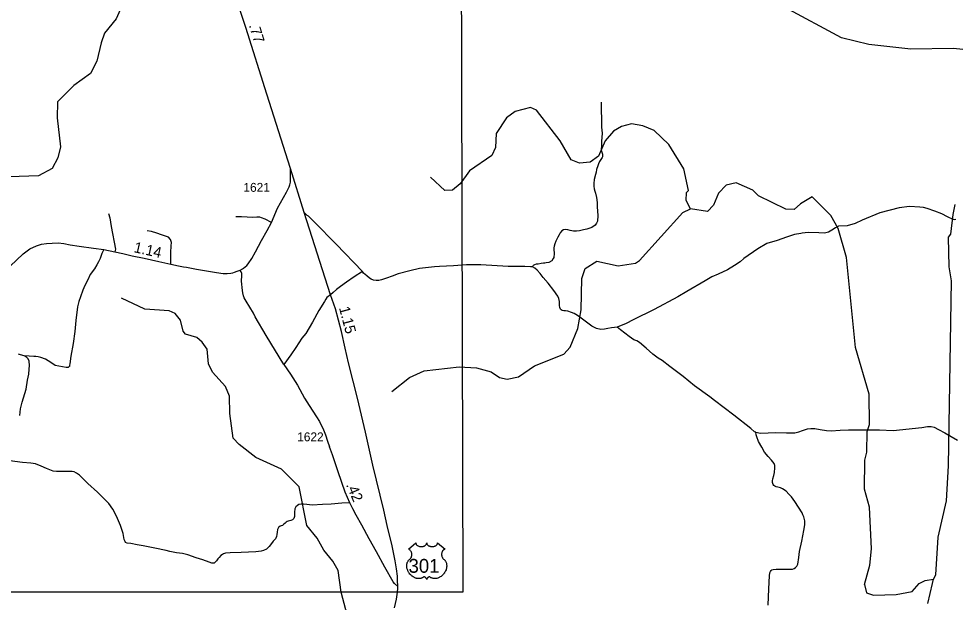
# Model space of a CAD drawing. Extents: x 2290615 to 2522933, y 819489 to 1012715.
# Drawn here: x 2409782 to 2422949, y 958270 to 966477 of the extents above; entities that cross this region are included whole.
import ezdxf

# ---------------------------------------------------------------- set-up
doc = ezdxf.new("R2010")
doc.units = 0
for name, color, linetype in [('Exist Hydrographic Creek Single Shore', 7, 'Continuous'), ('Exist Hydrographic Misc Water Feature', 7, 'Continuous'), ('Exist Road Non-System Type 51', 7, 'Continuous'), ('Exist Road Primary US Attributed', 7, 'Continuous'), ('Exist Road Primary US Mileage Hundredths English Label', 7, 'Continuous'), ('Exist Road Primary US Shield CELL', 7, 'Continuous'), ('Exist Road Primary US Shield Number Label', 7, 'Continuous'), ('Exist Road Secondary Mileage Hundredths English Label', 7, 'Continuous'), ('Exist Road Secondary Type 51 Attributed', 7, 'Continuous'), ('Exist Road Secondary Type 51 Number Label', 7, 'Continuous'), ('Map Preparation Inset Cut Line', 7, 'Continuous')]:
    doc.layers.add(name, color=color, linetype=linetype)

msp = doc.modelspace()

# ---------------------------------------------------------------- linework, layer by layer
at = {"layer": 'Exist Hydrographic Creek Single Shore'}
for points in [[(2411226, 966644), (2411153, 966477), (2410989, 966276), (2410941, 966140), (2410879, 965881), (2410789, 965707), (2410558, 965536), (2410329, 965307), (2410323, 965083), (2410371, 964675), (2410332, 964522), (2410251, 964371), (2410060, 964268), (2409652, 964255)], [(2423150, 966034), (2422917, 966057), (2422325, 966049), (2421733, 966113), (2421348, 966209), (2420550, 966639)]]:
    msp.add_lwpolyline(points, dxfattribs=at)
at = {"layer": 'Exist Hydrographic Misc Water Feature'}
for points in [[(2419225, 963804), (2419165, 963920), (2419171, 964035), (2419196, 964059), (2419133, 964368), (2418920, 964708), (2418717, 964903), (2418558, 964969), (2418399, 964998), (2418258, 964963), (2418142, 964896), (2418027, 964760), (2417931, 964542), (2417815, 964459), (2417665, 964446), (2417548, 964494), (2417394, 964760), (2417063, 965190), (2416979, 965229), (2416763, 965174), (2416640, 965084), (2416493, 964864), (2416487, 964664), (2416431, 964553), (2416117, 964340), (2415986, 964157), (2415879, 964064), (2415771, 964060), (2415569, 964248)], [(2421674, 958521), (2421747, 958790), (2421769, 959024), (2421744, 959607), (2421673, 959863), (2421676, 960271), (2421707, 960380), (2421711, 960673), (2421743, 960772), (2421737, 961199), (2421544, 961854), (2421418, 963119), (2421303, 963525), (2421201, 963708), (2420939, 963970), (2420774, 963874), (2420683, 963792), (2420566, 963797), (2420180, 963985), (2420104, 964067), (2419869, 964169), (2419728, 964134), (2419621, 964024), (2419549, 963857), (2419467, 963765), (2419225, 963804)], [(2422641, 958593), (2422674, 958654), (2422708, 959187), (2422826, 959697), (2422852, 960188), (2422897, 962790), (2422861, 962988), (2422855, 963405), (2422888, 963449), (2422917, 963723), (2422948, 963865)], [(2415029, 961235), (2415276, 961429), (2415483, 961523), (2415974, 961579), (2416216, 961566), (2416425, 961513), (2416543, 961432), (2416651, 961407), (2416809, 961443), (2417032, 961597), (2417446, 961761), (2417536, 961860), (2417641, 962121), (2417687, 962382), (2417697, 962822), (2417745, 962965), (2417910, 963067), (2418211, 963004), (2418452, 963040), (2418510, 963076), (2419117, 963751), (2419225, 963804)], [(2414317, 958414), (2414274, 958716), (2414197, 958847), (2414070, 959003), (2413976, 959170), (2413831, 959351), (2413723, 959892), (2413478, 960144), (2413117, 960307), (2412882, 960487), (2412797, 960576), (2412750, 960925), (2412747, 961168), (2412687, 961307), (2412508, 961506), (2412448, 961622), (2412429, 961828), (2412361, 961927), (2412285, 961993), (2412126, 962042), (2412092, 962083), (2412056, 962239), (2411980, 962331), (2411896, 962371), (2411554, 962393), (2411227, 962547)], [(2421674, 958521), (2421701, 958404), (2421801, 958372), (2422118, 958378), (2422342, 958423), (2422443, 958532), (2422525, 958575), (2422641, 958593)], [(2422561, 958252), (2422627, 958535), (2422641, 958593)], [(2414768, 957863), (2414742, 957927), (2414490, 958058), (2414380, 958165), (2414317, 958414)]]:
    msp.add_lwpolyline(points, dxfattribs=at)
at = {"layer": 'Exist Road Non-System Type 51'}
for points in [[(2417972, 965305), (2417977, 964950), (2417984, 964869), (2417977, 964752), (2417973, 964684), (2417969, 964649), (2417972, 964627), (2417987, 964574), (2417989, 964553), (2417989, 964535), (2417986, 964526), (2417968, 964498), (2417948, 964471), (2417931, 964438), (2417922, 964410), (2417907, 964356), (2417898, 964317), (2417892, 964285), (2417874, 964215), (2417866, 964162), (2417867, 964123), (2417871, 964085), (2417881, 964052), (2417889, 964025), (2417907, 963965), (2417912, 963893), (2417916, 963832), (2417925, 963709), (2417920, 963629), (2417907, 963601), (2417887, 963575), (2417841, 963543), (2417770, 963519), (2417722, 963506), (2417664, 963495), (2417625, 963490), (2417581, 963490), (2417534, 963500), (2417503, 963510), (2417466, 963511), (2417443, 963506), (2417418, 963492), (2417395, 963464), (2417378, 963438), (2417361, 963406), (2417333, 963350), (2417318, 963312), (2417310, 963280), (2417307, 963255), (2417309, 963155), (2417306, 963138), (2417304, 963119), (2417296, 963103), (2417275, 963073), (2417235, 963051), (2417197, 963045), (2417177, 963041), (2417159, 963038), (2417126, 963035), (2417086, 963026), (2417055, 963024), (2417033, 963015), (2417016, 963006), (2417007, 962988)], [(2422958, 963652), (2422940, 963650), (2422918, 963654), (2422841, 963689), (2422761, 963731), (2422660, 963770), (2422555, 963807), (2422500, 963823), (2422449, 963829), (2422304, 963836), (2422158, 963816), (2421890, 963746), (2421638, 963644), (2421542, 963596), (2421429, 963565), (2421307, 963559), (2421265, 963538), (2421212, 963503), (2421165, 963476), (2421112, 963462), (2421031, 963466), (2420882, 963469), (2420798, 963461), (2420778, 963458), (2420690, 963441), (2420576, 963405), (2420443, 963360)], [(2411045, 963738), (2411065, 963677), (2411081, 963555), (2411141, 963235), (2411133, 963199)], [(2411045, 963738), (2411065, 963677), (2411081, 963555), (2411141, 963235), (2411133, 963199)], [(2413337, 963613), (2413246, 963657), (2413196, 963676), (2413171, 963684), (2413128, 963684), (2413068, 963683), (2412994, 963687), (2412912, 963689), (2412836, 963692)], [(2413337, 963613), (2413246, 963657), (2413196, 963676), (2413171, 963684), (2413128, 963684), (2413068, 963683), (2412994, 963687), (2412912, 963689), (2412836, 963692)], [(2414613, 962924), (2414247, 963306), (2413938, 963618), (2413854, 963699), (2413838, 963711), (2413797, 963751)], [(2414613, 962924), (2414247, 963306), (2413938, 963618), (2413854, 963699), (2413838, 963711), (2413797, 963751)], [(2411919, 963025), (2411920, 963187), (2411926, 963283), (2411928, 963331), (2411917, 963374), (2411889, 963403), (2411861, 963414), (2411829, 963423), (2411787, 963437), (2411723, 963463), (2411648, 963486), (2411586, 963493)], [(2411919, 963025), (2411920, 963187), (2411926, 963283), (2411928, 963331), (2411917, 963374), (2411889, 963403), (2411861, 963414), (2411829, 963423), (2411787, 963437), (2411723, 963463), (2411648, 963486), (2411586, 963493)], [(2420443, 963360), (2420301, 963316), (2420171, 963242), (2419975, 963106), (2419926, 963059), (2419843, 963005), (2419748, 962947), (2419615, 962885), (2419525, 962846), (2419433, 962793), (2419177, 962643), (2419047, 962566), (2418716, 962387), (2418419, 962244), (2418320, 962191), (2418195, 962138)], [(2410977, 963233), (2410952, 963177), (2410925, 963107), (2410905, 963057), (2410882, 963016), (2410848, 962959), (2410784, 962881), (2410755, 962807), (2410712, 962724), (2410682, 962658), (2410650, 962568), (2410629, 962502), (2410610, 962426), (2410584, 962234), (2410570, 962079), (2410548, 961911), (2410513, 961733), (2410501, 961625), (2410495, 961605), (2410494, 961588), (2410490, 961584), (2410477, 961574), (2410447, 961572), (2410294, 961602), (2410235, 961644), (2410156, 961690), (2410094, 961712), (2410054, 961722), (2410023, 961728), (2409993, 961729), (2409931, 961731), (2409857, 961737)], [(2417007, 962988), (2416979, 962990), (2416898, 962991), (2416743, 962992), (2416665, 962993), (2416279, 963014), (2416077, 963014), (2415893, 963000), (2415698, 962992), (2415626, 962987), (2415502, 962973), (2415415, 962962), (2415281, 962932), (2415117, 962889), (2415030, 962855), (2414952, 962826), (2414884, 962804), (2414845, 962796), (2414808, 962794), (2414768, 962800), (2414738, 962814), (2414712, 962830), (2414674, 962862), (2414631, 962900), (2414613, 962924)], [(2413510, 961613), (2413260, 962024), (2413107, 962284), (2413081, 962337), (2412980, 962503), (2412953, 962551), (2412942, 962579), (2412931, 962622), (2412926, 962654), (2412912, 962786), (2412917, 962864), (2412917, 962893), (2412910, 962919), (2412895, 962942)], [(2414613, 962924), (2414496, 962845), (2414390, 962772), (2414307, 962713), (2414251, 962667), (2414202, 962626), (2414164, 962594), (2414115, 962555), (2414099, 962534), (2414080, 962502), (2414003, 962372), (2413913, 962209), (2413816, 962051), (2413763, 961984), (2413677, 961855), (2413609, 961750), (2413510, 961613)], [(2418195, 962138), (2418158, 962136), (2418117, 962130), (2418065, 962121), (2418016, 962109), (2417964, 962108), (2417903, 962120), (2417839, 962153), (2417801, 962180), (2417691, 962268), (2417638, 962303), (2417591, 962332), (2417555, 962347), (2417502, 962364), (2417468, 962367), (2417447, 962368), (2417424, 962373), (2417408, 962381), (2417397, 962392), (2417387, 962416), (2417383, 962445), (2417385, 962473), (2417384, 962502), (2417374, 962544), (2417359, 962576), (2417303, 962657), (2417223, 962760), (2417155, 962840), (2417111, 962892), (2417070, 962941), (2417037, 962971), (2417007, 962988)], [(2420145, 960661), (2420127, 960666), (2420073, 960715), (2419834, 960901), (2419565, 961110), (2419497, 961160), (2419281, 961315), (2419121, 961444), (2418934, 961585), (2418828, 961669), (2418774, 961705), (2418698, 961759), (2418605, 961843), (2418511, 961923), (2418471, 961946), (2418431, 961962), (2418366, 962007), (2418240, 962102), (2418195, 962138)], [(2409798, 960895), (2409807, 960991), (2409830, 961083), (2409887, 961268), (2409905, 961395), (2409925, 961480), (2409930, 961550), (2409934, 961599), (2409930, 961662), (2409915, 961692), (2409893, 961715), (2409857, 961737), (2409807, 961751), (2409781, 961759)], [(2413510, 961613), (2413605, 961476), (2413699, 961323), (2413800, 961140), (2413867, 961039), (2413918, 960959), (2413967, 960879), (2414012, 960814), (2414035, 960762), (2414056, 960720), (2414093, 960623), (2414124, 960537), (2414152, 960454)], [(2413510, 961613), (2413605, 961476), (2413699, 961323), (2413800, 961140), (2413867, 961039), (2413918, 960959), (2413967, 960879), (2414012, 960814), (2414035, 960762), (2414056, 960720), (2414093, 960623), (2414124, 960537), (2414152, 960454)], [(2420145, 960661), (2420210, 960649), (2420320, 960651), (2420421, 960659), (2420577, 960653), (2420693, 960652), (2420751, 960667), (2420801, 960687), (2420869, 960711), (2420920, 960716), (2420973, 960713), (2421049, 960698), (2421138, 960687), (2421203, 960681), (2421332, 960692), (2421447, 960694), (2421649, 960693), (2421883, 960693), (2422074, 960688), (2422477, 960730), (2422560, 960742), (2422612, 960740), (2422652, 960731), (2422713, 960702), (2422800, 960651), (2422979, 960549)], [(2420401, 960222), (2420365, 960271), (2420317, 960321), (2420268, 960382), (2420227, 960450), (2420180, 960531), (2420158, 960598), (2420151, 960626), (2420145, 960661)], [(2414435, 959670), (2414323, 959662), (2414175, 959652), (2414051, 959643), (2413909, 959638), (2413834, 959646), (2413786, 959652), (2413751, 959651), (2413720, 959643), (2413699, 959631), (2413678, 959611), (2413666, 959583), (2413659, 959537), (2413658, 959478), (2413648, 959449), (2413629, 959430), (2413607, 959420), (2413589, 959417), (2413572, 959411), (2413555, 959405), (2413541, 959397), (2413528, 959384), (2413505, 959366), (2413489, 959352), (2413473, 959346), (2413456, 959340), (2413433, 959324), (2413420, 959292), (2413415, 959258), (2413410, 959221), (2413407, 959196), (2413393, 959163), (2413378, 959148), (2413359, 959128), (2413334, 959098), (2413301, 959054), (2413266, 959016), (2413222, 958996), (2413192, 958990), (2413154, 958986), (2413116, 958980), (2412907, 958969), (2412756, 958965), (2412690, 958962), (2412659, 958952), (2412646, 958943), (2412624, 958927), (2412598, 958901), (2412579, 958879), (2412561, 958852), (2412548, 958839), (2412529, 958822), (2412499, 958822), (2412459, 958834), (2412371, 958865), (2412275, 958896), (2412161, 958935), (2412122, 958945), (2412086, 958955), (2412044, 958960), (2412002, 958965), (2411905, 958986), (2411855, 958996), (2411695, 959031), (2411530, 959064), (2411447, 959080), (2411357, 959095), (2411305, 959100), (2411284, 959113), (2411276, 959124), (2411273, 959132), (2411266, 959155), (2411248, 959237), (2411211, 959348), (2411156, 959483), (2411105, 959581), (2411047, 959658), (2410888, 959817), (2410754, 959941), (2410684, 960009), (2410636, 960057), (2410594, 960086), (2410561, 960105), (2410534, 960108), (2410474, 960107), (2410387, 960110), (2410312, 960110), (2410265, 960115), (2410172, 960150), (2410099, 960185), (2410020, 960217), (2409950, 960225), (2409833, 960238), (2409657, 960259)], [(2420318, 958229), (2420328, 958461), (2420339, 958640), (2420343, 958684), (2420350, 958705), (2420360, 958718), (2420370, 958726), (2420387, 958730), (2420432, 958734), (2420530, 958734), (2420615, 958735), (2420662, 958738), (2420685, 958743), (2420704, 958758), (2420721, 958776), (2420735, 958805), (2420748, 958900), (2420761, 958983), (2420792, 959129), (2420818, 959281), (2420833, 959358), (2420833, 959414), (2420820, 959473), (2420807, 959501), (2420795, 959530), (2420695, 959687), (2420644, 959754), (2420608, 959791), (2420570, 959831), (2420521, 959865), (2420490, 959879), (2420454, 959891), (2420429, 959895), (2420411, 959901), (2420398, 959913), (2420390, 959926), (2420380, 959955), (2420380, 959976), (2420385, 960004), (2420396, 960051), (2420406, 960093), (2420411, 960162), (2420411, 960195), (2420401, 960222)]]:
    msp.add_lwpolyline(points, dxfattribs=at)
at = {"layer": 'Exist Road Primary US Attributed'}
for points in [[(2413603, 964369), (2413270, 965414), (2412973, 966355), (2412871, 966662), (2412651, 967357), (2412641, 967380), (2412387, 968230)], [(2415113, 958491), (2415107, 958579), (2415108, 958638), (2415095, 958739), (2415075, 958851), (2415032, 959065), (2414964, 959350), (2414917, 959565), (2414761, 960199), (2414655, 960663), (2414545, 961141), (2414484, 961381), (2414420, 961638), (2414369, 961846), (2414320, 962078), (2414235, 962395), (2414164, 962594), (2413797, 963751), (2413603, 964369)], [(2415066, 958190), (2415094, 958314), (2415108, 958414), (2415110, 958463), (2415113, 958491)]]:
    msp.add_lwpolyline(points, dxfattribs=at)
at = {"layer": 'Exist Road Primary US Shield CELL'}
msp.add_lwpolyline([(2415366, 959104), (2415366, 959099), (2415367, 959094), (2415368, 959091), (2415371, 959086), (2415375, 959080), (2415380, 959074), (2415387, 959069), (2415391, 959066), (2415398, 959062), (2415406, 959059), (2415416, 959056), (2415425, 959054), (2415435, 959053), (2415445, 959053), (2415456, 959054), (2415468, 959056), (2415474, 959058), (2415480, 959060), (2415486, 959062), (2415492, 959065), (2415497, 959069), (2415501, 959072), (2415507, 959077), (2415511, 959083), (2415513, 959086), (2415515, 959089), (2415517, 959095), (2415518, 959098), (2415518, 959104), (2415519, 959099), (2415519, 959096), (2415520, 959093), (2415521, 959090), (2415523, 959085), (2415526, 959081), (2415531, 959076), (2415534, 959073), (2415536, 959071), (2415544, 959066), (2415552, 959062), (2415556, 959060), (2415560, 959058), (2415566, 959057), (2415571, 959055), (2415577, 959054), (2415583, 959054), (2415588, 959053), (2415593, 959053), (2415599, 959053), (2415604, 959053), (2415610, 959054), (2415616, 959055), (2415620, 959056), (2415627, 959058), (2415633, 959060), (2415638, 959062), (2415644, 959065), (2415650, 959069), (2415654, 959072), (2415658, 959076), (2415663, 959081), (2415665, 959085), (2415667, 959089), (2415669, 959093), (2415670, 959097), (2415670, 959101), (2415670, 959104), (2415777, 959019), (2415774, 959018), (2415768, 959016), (2415764, 959013), (2415756, 959008), (2415753, 959005), (2415750, 959002), (2415747, 958999), (2415745, 958996), (2415742, 958992), (2415739, 958987), (2415736, 958983), (2415734, 958978), (2415731, 958970), (2415729, 958965), (2415728, 958960), (2415727, 958950), (2415727, 958946), (2415727, 958942), (2415727, 958937), (2415727, 958932), (2415728, 958928), (2415729, 958923), (2415730, 958918), (2415732, 958912), (2415735, 958907), (2415739, 958897), (2415746, 958888), (2415750, 958883), (2415755, 958878), (2415761, 958873), (2415765, 958870), (2415769, 958866), (2415775, 958858), (2415778, 958854), (2415781, 958850), (2415783, 958846), (2415786, 958841), (2415788, 958837), (2415792, 958828), (2415794, 958819), (2415796, 958815), (2415798, 958804), (2415798, 958799), (2415799, 958789), (2415799, 958777), (2415798, 958765), (2415796, 958751), (2415794, 958743), (2415791, 958734), (2415789, 958726), (2415784, 958713), (2415779, 958705), (2415774, 958694), (2415770, 958688), (2415766, 958681), (2415760, 958674), (2415754, 958666), (2415746, 958657), (2415739, 958651), (2415731, 958643), (2415726, 958639), (2415719, 958634), (2415709, 958627), (2415699, 958622), (2415691, 958617), (2415684, 958614), (2415674, 958611), (2415659, 958606), (2415653, 958605), (2415646, 958604), (2415640, 958604), (2415634, 958603), (2415626, 958603), (2415617, 958604), (2415610, 958605), (2415601, 958607), (2415593, 958609), (2415585, 958612), (2415577, 958616), (2415564, 958624), (2415561, 958626), (2415558, 958627), (2415553, 958627), (2415549, 958626), (2415544, 958624), (2415541, 958623), (2415537, 958620), (2415534, 958618), (2415530, 958614), (2415528, 958611), (2415526, 958609), (2415522, 958603), (2415521, 958600), (2415519, 958597), (2415518, 958592), (2415516, 958598), (2415514, 958603), (2415512, 958606), (2415510, 958610), (2415506, 958614), (2415503, 958617), (2415499, 958620), (2415495, 958623), (2415491, 958625), (2415488, 958626), (2415484, 958627), (2415481, 958627), (2415478, 958627), (2415475, 958626), (2415470, 958623), (2415466, 958620), (2415461, 958617), (2415455, 958613), (2415450, 958611), (2415445, 958609), (2415439, 958607), (2415433, 958606), (2415426, 958604), (2415420, 958603), (2415414, 958603), (2415408, 958603), (2415402, 958603), (2415396, 958603), (2415390, 958604), (2415382, 958605), (2415375, 958606), (2415368, 958608), (2415361, 958611), (2415353, 958614), (2415344, 958618), (2415337, 958621), (2415326, 958627), (2415314, 958636), (2415305, 958644), (2415298, 958650), (2415288, 958660), (2415282, 958667), (2415272, 958679), (2415266, 958688), (2415262, 958694), (2415257, 958704), (2415254, 958711), (2415250, 958720), (2415247, 958729), (2415244, 958737), (2415242, 958742), (2415240, 958751), (2415239, 958758), (2415238, 958767), (2415237, 958776), (2415237, 958785), (2415237, 958792), (2415238, 958800), (2415240, 958809), (2415241, 958816), (2415243, 958822), (2415245, 958829), (2415248, 958836), (2415252, 958843), (2415255, 958849), (2415259, 958855), (2415263, 958860), (2415269, 958866), (2415274, 958872), (2415280, 958876), (2415286, 958882), (2415289, 958886), (2415293, 958891), (2415296, 958895), (2415298, 958900), (2415302, 958906), (2415304, 958910), (2415306, 958918), (2415307, 958923), (2415309, 958929), (2415309, 958935), (2415310, 958943), (2415309, 958949), (2415309, 958956), (2415307, 958963), (2415306, 958970), (2415303, 958977), (2415301, 958982), (2415296, 958989), (2415292, 958995), (2415287, 959001), (2415283, 959005), (2415278, 959009), (2415274, 959012), (2415268, 959015), (2415263, 959018), (2415260, 959019)], close=True, dxfattribs=at)
at = {"layer": 'Exist Road Secondary Type 51 Attributed'}
for points in [[(2409390, 962746), (2409844, 963169), (2409940, 963239), (2410032, 963282), (2410104, 963305), (2410174, 963316), (2410253, 963322), (2410337, 963324), (2410415, 963314), (2410503, 963297), (2410632, 963280), (2410833, 963250), (2410977, 963233), (2411133, 963199), (2411244, 963174), (2411376, 963144), (2411546, 963110), (2411752, 963065), (2411919, 963025), (2412027, 963003), (2412100, 962988), (2412140, 962982), (2412279, 962954), (2412564, 962908), (2412655, 962895), (2412711, 962895), (2412763, 962898), (2412791, 962904), (2412817, 962914), (2412851, 962927), (2412895, 962942), (2412929, 962959), (2412944, 962970), (2412966, 962986), (2412988, 963005), (2413006, 963028), (2413057, 963103), (2413110, 963197), (2413193, 963360), (2413275, 963499), (2413337, 963613), (2413421, 963813), (2413547, 964037), (2413584, 964111), (2413594, 964139), (2413602, 964177), (2413605, 964228), (2413603, 964369)], [(2415113, 958491), (2415066, 958533), (2415045, 958559), (2414929, 958765), (2414812, 958978), (2414707, 959163), (2414606, 959355), (2414528, 959495), (2414479, 959583), (2414435, 959670), (2414371, 959819), (2414271, 960105), (2414191, 960342), (2414152, 960454)]]:
    msp.add_lwpolyline(points, dxfattribs=at)
at = {"layer": 'Map Preparation Inset Cut Line'}
msp.add_lwpolyline([(2369932, 996959), (2400126, 996959), (2403338, 985770), (2415972, 978275), (2416026, 958414), (2369771, 958414)], close=True, dxfattribs=at)

# ---------------------------------------------------------------- texts
at = {"layer": 'Exist Road Primary US Mileage Hundredths English Label'}
for s, rotation, p in [('.77', 287.4673, (2413016, 966385)), ('1.15', 284.9604, (2414283, 962411))]:
    msp.add_text(s, height=150, rotation=rotation, dxfattribs=at).set_placement(p)
at = {"layer": 'Exist Road Primary US Shield Number Label'}
msp.add_text('301', height=195, dxfattribs=at).set_placement((2415262, 958685))
at = {"layer": 'Exist Road Secondary Mileage Hundredths English Label'}
for s, rotation, p in [('1.14', 347.573, (2411391, 963195)), ('.42', 293.3442, (2414381, 959922))]:
    msp.add_text(s, height=150, rotation=rotation, dxfattribs=at).set_placement(p)
at = {"layer": 'Exist Road Secondary Type 51 Number Label'}
for s, p in [('1621', (2412941, 964043)), ('1622', (2413697, 960534))]:
    msp.add_text(s, height=125, rotation=360, dxfattribs=at).set_placement(p)

doc.saveas('drawing.dxf')
